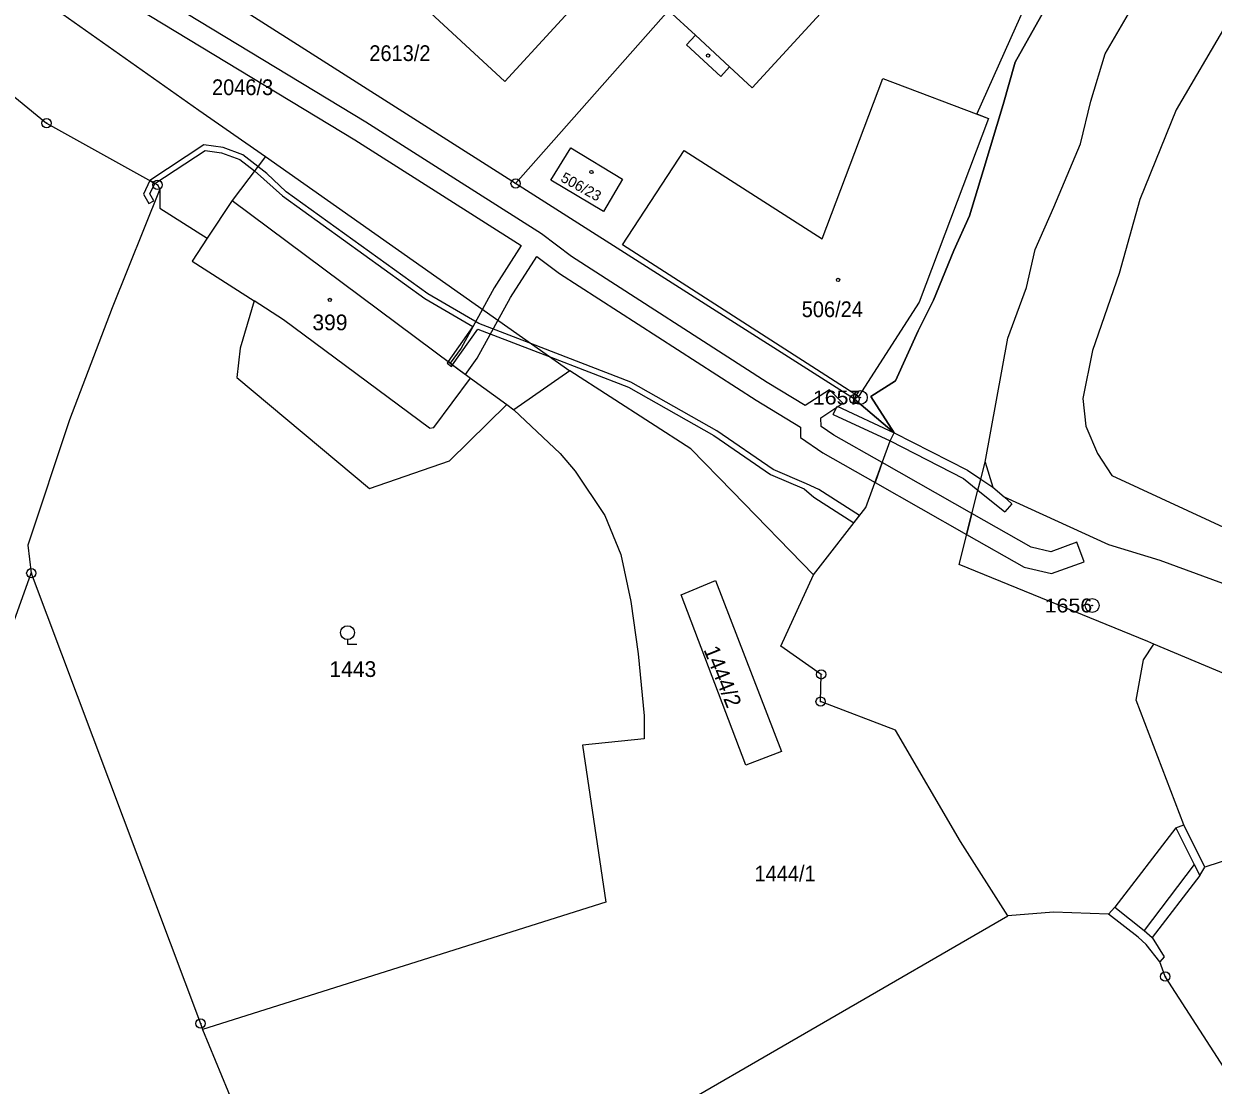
# Model space of a CAD drawing. Extents: x -679733 to -673243, y -1075091 to -1066557.
# Drawn here: x -677152.8 to -677024.3, y -1070908.6 to -1070793.9 of the extents above; entities that cross this region are included whole.
import ezdxf
from ezdxf.enums import TextEntityAlignment as Align

# ---------------------------------------------------------------- set-up
doc = ezdxf.new("R2010")
doc.units = 0
doc.header["$LTSCALE"] = 0.68
for name, color, linetype, lineweight in [('1', 7, 'Continuous', 25), ('13', 7, 'Continuous', 13), ('3', 7, 'Continuous', 25), ('4', 7, 'Continuous', 13), ('5', 7, 'Continuous', 25), ('8', 7, 'Continuous', 25)]:
    doc.layers.add(name, color=color, linetype=linetype, lineweight=lineweight)
doc.layers.add('2', color=7, linetype='Continuous')

msp = doc.modelspace()

# ---------------------------------------------------------------- linework, layer by layer
at = {"layer": '1'}
for p, q in [((-677099.68, -1070811.19), (-677129.85, -1070791.98)), ((-677083.16, -1070792.51), (-677099.68, -1070811.19)), ((-677130.31, -1070813.04), (-677132.99, -1070817.11))]:
    msp.add_line(p, q, dxfattribs=at)
for points in [[(-677203.57, -1070759.78), (-677198.39, -1070762.15), (-677163.69, -1070784.55), (-677154.72, -1070788.54), (-677133.88, -1070803.28), (-677126.71, -1070808.28), (-677130.31, -1070813.04)], [(-677079.67, -1070777.1), (-677100.85, -1070800.17), (-677119.25, -1070783.14), (-677097.77, -1070760.15), (-677099.09, -1070758.91), (-677106.76, -1070767.45)], [(-677059.31, -1070777.52), (-677055.75, -1070780.81), (-677074.12, -1070800.85), (-677076.57, -1070798.6), (-677077.52, -1070799.64), (-677081.23, -1070796.22), (-677080.27, -1070795.18), (-677083.16, -1070792.51)], [(-677048.97, -1070841.27), (-677046.53, -1070827.88), (-677044.52, -1070822.41), (-677043.55, -1070818.31), (-677041.55, -1070813.73), (-677038.68, -1070806.91), (-677037.55, -1070802.28), (-677036.01, -1070797.18), (-677033.25, -1070792.43), (-677028.32, -1070784.52), (-677023.72, -1070776.62)], [(-677039.39, -1070786.77), (-677045.73, -1070798.1), (-677047.04, -1070802.64), (-677049.19, -1070809.83), (-677050.66, -1070814.68), (-677052.34, -1070818.42), (-677054.53, -1070823.8), (-677056.21, -1070827.09), (-677058.65, -1070832.51), (-677061.33, -1070834.18), (-677058.79, -1070838.11)], [(-677022.97, -1070794.1), (-677028.35, -1070803.23), (-677032.28, -1070812.9), (-677034.49, -1070820.9), (-677037.37, -1070829.22), (-677038.43, -1070834.4), (-677038.09, -1070837.4), (-677036.83, -1070840.36), (-677035.28, -1070842.73), (-677005.93, -1070856.29)], [(-677159.45, -1070797.23), (-677150.34, -1070804.67), (-677138.35, -1070811.34), (-677138.11, -1070811.79)], [(-677058.79, -1070838.11), (-677063.08, -1070834.48), (-677099.68, -1070811.19)], [(-677138.11, -1070811.79), (-677143.27, -1070824.61), (-677147.87, -1070836.71), (-677152.38, -1070850.24), (-677151.99, -1070853.28)], [(-677138.11, -1070811.79), (-677138.11, -1070813.87), (-677132.99, -1070817.11)], [(-677130.31, -1070813.04), (-677104.56, -1070832.23), (-677100.63, -1070835.07), (-677099.86, -1070835.63)], [(-677132.99, -1070817.11), (-677134.61, -1070819.57), (-677127.92, -1070823.86), (-677129.43, -1070828.99), (-677129.8, -1070832.15), (-677115.47, -1070844.14), (-677106.81, -1070841.14), (-677100.63, -1070835.07)], [(-677067.5, -1070853.44), (-677076.25, -1070844.46), (-677080.74, -1070839.83), (-677093.84, -1070831.44), (-677099.86, -1070835.63)], [(-677099.86, -1070835.63), (-677094.86, -1070840.34), (-677093.26, -1070842.27), (-677090.04, -1070847.06), (-677088.32, -1070851.27), (-677087.23, -1070856.33), (-677086.43, -1070862), (-677085.79, -1070868.68), (-677085.78, -1070871.18), (-677092.45, -1070871.86), (-677089.95, -1070888.83), (-677133.49, -1070902.55)], [(-677067.5, -1070853.44), (-677061.85, -1070846.17), (-677059.22, -1070839), (-677058.79, -1070838.11)], [(-677030.74, -1070860.94), (-677031.4, -1070860.66), (-677051.79, -1070852.33), (-677049.75, -1070844.31), (-677049.44, -1070843.12), (-677048.97, -1070841.27)], [(-677048.97, -1070841.27), (-677048.15, -1070843.99), (-677046.93, -1070845.02), (-677035.63, -1070850.17), (-677030.09, -1070851.88), (-677021.57, -1070855), (-677011.01, -1070859.1), (-677002.76, -1070862.36), (-676990.12, -1070867.28), (-676983.42, -1070869.86), (-676976.36, -1070866.39)], [(-677174.77, -1070911.8), (-677164.38, -1070887.87), (-677151.99, -1070853.28)], [(-677151.99, -1070853.28), (-677133.71, -1070901.92), (-677133.49, -1070902.55)], [(-677046.51, -1070890.3), (-677051.64, -1070882.27), (-677058.64, -1070870.25), (-677066.74, -1070867.15), (-677066.67, -1070864.21), (-677071.02, -1070861.17), (-677067.5, -1070853.44)], [(-676999.51, -1070876.63), (-677025.25, -1070885.02), (-677027.52, -1070880.46), (-677032.67, -1070866.98), (-677031.85, -1070862.65), (-677030.74, -1070860.94)], [(-676999.51, -1070876.63), (-677001.05, -1070873.4), (-677030.74, -1070860.94)], [(-677119.16, -1070937.01), (-677086.34, -1070913.35), (-677046.51, -1070890.3)], [(-677022.03, -1070908.42), (-677029.52, -1070896.85), (-677030.1, -1070895.25), (-677031.58, -1070893.38), (-677032.45, -1070892.61), (-677035.63, -1070890.11), (-677041.58, -1070889.89), (-677046.51, -1070890.3)], [(-677133.49, -1070902.55), (-677130.07, -1070910.86), (-677119.16, -1070937.01)]]:
    msp.add_lwpolyline(points, dxfattribs=at)
for points in [[(-677081.48, -1070807.61), (-677066.56, -1070817.17), (-677060.01, -1070799.83), (-677048.59, -1070804.17), (-677056.09, -1070823.99), (-677062.66, -1070834.18), (-677088.12, -1070817.82)], [(-677090.2, -1070814.2), (-677095.89, -1070810.83), (-677093.73, -1070807.34), (-677088.12, -1070810.73)], [(-677081.79, -1070855.6), (-677078.09, -1070854.08), (-677070.97, -1070872.55), (-677074.82, -1070874.01)]]:
    msp.add_lwpolyline(points, close=True, dxfattribs=at)
at = {"layer": '13'}
for points in [[(-677041.6, -1070785.12), (-677049.88, -1070803.68), (-677048.59, -1070804.17), (-677056.09, -1070823.99), (-677062.66, -1070834.18), (-677063.08, -1070834.48), (-677058.79, -1070838.11), (-677061.33, -1070834.18), (-677058.65, -1070832.51), (-677056.21, -1070827.09), (-677054.53, -1070823.8), (-677052.34, -1070818.42), (-677050.66, -1070814.68), (-677049.19, -1070809.83), (-677047.04, -1070802.64), (-677045.73, -1070798.1), (-677039.39, -1070786.77)], [(-677138.65, -1070811.17), (-677133.22, -1070807.64), (-677131.43, -1070807.88), (-677129.45, -1070808.61), (-677127.88, -1070809.82), (-677124.85, -1070812.53), (-677109.5, -1070823.6), (-677104.29, -1070826.65), (-677106.98, -1070830.43), (-677106.5, -1070830.78), (-677103.76, -1070826.92), (-677096.05, -1070829.88), (-677087.5, -1070833.17), (-677078.28, -1070838.41), (-677072.15, -1070842.61), (-677068.53, -1070844.17), (-677067.47, -1070845.08), (-677063.15, -1070847.84), (-677062.53, -1070847.05), (-677066.93, -1070844.24), (-677068.25, -1070843.64), (-677071.85, -1070842.09), (-677077.96, -1070837.91), (-677087.22, -1070832.63), (-677098.05, -1070828.47), (-677103.66, -1070826.32), (-677109.17, -1070823.1), (-677124.46, -1070812.07), (-677126.55, -1070810.09), (-677127.51, -1070809.34), (-677129.15, -1070808.08), (-677131.28, -1070807.3), (-677133.36, -1070807.02), (-677139.17, -1070810.88)], [(-677139.88, -1070812.34), (-677139.29, -1070813.36), (-677138.77, -1070813.06), (-677139.2, -1070812.32), (-677138.65, -1070811.17), (-677139.17, -1070810.88)], [(-677107.09, -1070830.58), (-677106.61, -1070830.94), (-677106.5, -1070830.78), (-677106.98, -1070830.43)], [(-677060.08, -1070841.34), (-677060.86, -1070843.47), (-677050.97, -1070849.09), (-677050.39, -1070846.84)], [(-677050.39, -1070846.84), (-677050.97, -1070849.09), (-677044.74, -1070852.62), (-677041.79, -1070853.32), (-677038.28, -1070852.04), (-677039.06, -1070849.94), (-677041.89, -1070850.98), (-677044, -1070850.46)]]:
    msp.add_lwpolyline(points, close=True, dxfattribs=at)
msp.add_lwpolyline([(-677146.12, -1070788.83), (-677117.03, -1070806.47), (-677107.56, -1070812.49), (-677099.07, -1070817.9), (-677101.98, -1070822.45), (-677105.57, -1070828.98), (-677106.74, -1070830.6), (-677105.11, -1070831.82), (-677103.85, -1070830.06), (-677100.22, -1070823.49), (-677097.4, -1070819.06), (-677094.94, -1070820.92), (-677073.69, -1070834.58), (-677068.92, -1070837.49), (-677068.9, -1070838.61), (-677066.49, -1070840.28), (-677060.86, -1070843.47), (-677060.08, -1070841.34), (-677065.31, -1070838.38), (-677066.68, -1070837.43), (-677066.7, -1070836.5), (-677064.33, -1070834.93), (-677065.77, -1070833.49), (-677068.41, -1070835.15), (-677072.51, -1070832.68), (-677093.66, -1070819.08), (-677096.9, -1070816.63), (-677106.36, -1070810.61), (-677115.85, -1070804.57), (-677144.94, -1070786.93)], dxfattribs=at)
at = {"layer": '3'}
msp.add_lwpolyline([(-677117.84, -1070860.452), (-677117.84, -1070860.95), (-677116.839, -1070860.95)], dxfattribs=at)
msp.add_circle((-677117.8393, -1070859.7009), 0.75, dxfattribs=at)
at = {"layer": '4'}
for p, q in [((-677080.27, -1070795.18), (-677076.57, -1070798.6)), ((-677126.71, -1070808.28), (-677093.84, -1070831.44)), ((-677124.74, -1070825.9), (-677127.92, -1070823.86)), ((-677108.99, -1070837.61), (-677124.74, -1070825.9)), ((-677108.53, -1070837.54), (-677104.56, -1070832.23)), ((-677065.39, -1070836.14), (-677064.97, -1070835.23)), ((-677064.97, -1070835.23), (-677058.79, -1070838.11)), ((-677065.39, -1070836.14), (-677059.22, -1070839)), ((-677108.99, -1070837.61), (-677108.53, -1070837.54)), ((-677058.79, -1070838.11), (-677050.87, -1070842.15)), ((-677059.22, -1070839), (-677051.31, -1070843.04)), ((-677051.31, -1070843.04), (-677049.75, -1070844.31)), ((-677050.87, -1070842.15), (-677049.44, -1070843.12)), ((-677049.44, -1070843.12), (-677048.15, -1070843.99)), ((-677049.75, -1070844.31), (-677046.84, -1070846.67)), ((-677046.93, -1070845.02), (-677046.09, -1070845.79)), ((-677046.09, -1070845.79), (-677046.84, -1070846.67)), ((-677028.36, -1070880.78), (-677027.52, -1070880.46)), ((-677028.36, -1070880.78), (-677034.97, -1070889.36)), ((-677028.36, -1070880.78), (-677026.39, -1070884.74)), ((-677026.39, -1070884.74), (-677031.79, -1070891.86)), ((-677026.39, -1070884.74), (-677025.79, -1070885.94)), ((-677025.79, -1070885.94), (-677025.25, -1070885.02)), ((-677025.79, -1070885.94), (-677030.93, -1070892.63)), ((-677034.97, -1070889.36), (-677035.63, -1070890.11)), ((-677034.97, -1070889.36), (-677031.79, -1070891.86)), ((-677031.79, -1070891.86), (-677030.93, -1070892.63)), ((-677030.93, -1070892.63), (-677029.64, -1070894.72)), ((-677029.64, -1070894.72), (-677030.1, -1070895.25))]:
    msp.add_line(p, q, dxfattribs=at)
at = {"layer": '5'}
for centre in [(-677078.8868, -1070797.3692), (-677091.4968, -1070809.9492), (-677064.8468, -1070821.5992), (-677119.7468, -1070823.7592)]:
    msp.add_circle(centre, 0.175, dxfattribs=at)
at = {"layer": '8'}
for centre, radius in [((-677150.34, -1070804.6699), 0.5), ((-677150.34, -1070804.6699), 0.0303), ((-677138.35, -1070811.3399), 0.5), ((-677099.68, -1070811.1899), 0.5), ((-677099.68, -1070811.1899), 0.0303), ((-677138.35, -1070811.3399), 0.0303), ((-677063.08, -1070834.4799), 0.5), ((-677062.45, -1070834.3098), 0.75), ((-677062.45, -1070834.3098), 0.03), ((-677063.08, -1070834.4799), 0.0303), ((-677151.99, -1070853.2799), 0.5), ((-677151.99, -1070853.2799), 0.0303), ((-677037.41, -1070856.7698), 0.75), ((-677037.41, -1070856.7698), 0.03), ((-677066.67, -1070864.2099), 0.5), ((-677066.67, -1070864.2099), 0.0303), ((-677066.74, -1070867.1499), 0.5), ((-677066.74, -1070867.1499), 0.0303), ((-677029.52, -1070896.8499), 0.5), ((-677029.52, -1070896.8499), 0.0303), ((-677133.71, -1070901.9199), 0.5), ((-677133.71, -1070901.9199), 0.0303)]:
    msp.add_circle(centre, radius, dxfattribs=at)

# ---------------------------------------------------------------- texts
at = {"layer": '2', "width": 0.95}
for s, p in [('2613/2', (-677115.48, -1070797.96)), ('2046/3', (-677132.47, -1070801.64)), ('506/24', (-677068.78, -1070825.62)), ('1444/1', (-677073.88, -1070886.57))]:
    msp.add_text(s, height=1.7, dxfattribs=at).set_placement(p)
at = {"layer": '2'}
for s, height, rotation, p in [('506/23', 1.14, 331, (-677094.916, -1070810.898)), ('1444/2', 1.7, 292, (-677079.408, -1070861.538))]:
    msp.add_text(s, height=height, rotation=rotation, dxfattribs=at).set_placement(p)
for s, p in [('399', (-677121.63, -1070827.04)), ('1443', (-677119.79, -1070864.489))]:
    msp.add_text(s, height=1.7, dxfattribs=at).set_placement(p)
at = {"layer": '8', "width": 1.15}
for s, p in [('1657', (-677062.449, -1070835.06)), ('1656', (-677037.409, -1070857.52))]:
    msp.add_text(s, height=1.5, dxfattribs=at).set_placement(p, align=Align.RIGHT)

doc.saveas('drawing.dxf')
